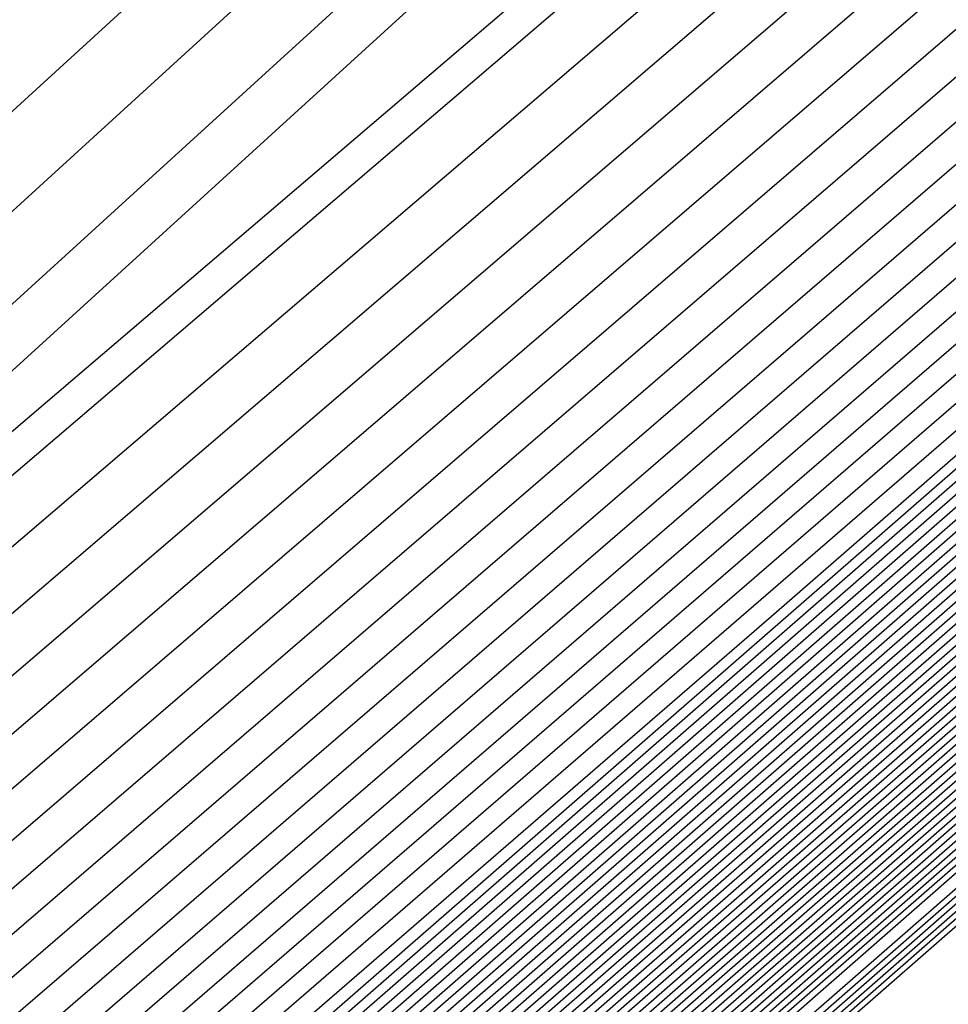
# Model space of a CAD drawing. Extents: x 3249832 to 3255657, y 13789405 to 13793316.
# Tile 939 of 1056: x 3253211.523 to 3253211.656, y 13791260.392 to 13791260.534. Entities that reach past the tile are written whole.
import ezdxf

# ---------------------------------------------------------------- set-up
doc = ezdxf.new("R2010")
doc.units = 0
doc.header["$LTSCALE"] = 100
doc.header["$MEASUREMENT"] = 0
for name, color, linetype in [('GRATIO_03231_CON', 1, 'CONTINUOUS'), ('GRATIO_0323_ICON', 1, 'CONTINUOUS'), ('TARGETS_EAST', 7, 'CONTINUOUS')]:
    doc.layers.add(name, color=color, linetype=linetype)

# ---------------------------------------------------------------- blocks, each defined once
blk = doc.blocks.new('Gratio_032316_contours')
at = {"layer": 'GRATIO_03231_CON', "color": 1, "linetype": 'Continuous', "flags": 128}
for points in [[(3253179.55027, 13791232.39503), (3253186.87441, 13791238.77001), (3253201.4775, 13791251.51898), (3253219.20823, 13791267.00714), (3253234.45763, 13791280.32933), (3253243.00028, 13791287.79153), (3253246.14511, 13791290.5444), (3253246.5846, 13791290.94974), (3253247.02187, 13791291.379), (3253250.20254, 13791294.24212), (3253258.88285, 13791301.95866), (3253274.44262, 13791315.73867), (3253292.7559, 13791331.95413), (3253308.32028, 13791345.76753)], [(3253180.16544, 13791232.93802), (3253187.28488, 13791239.13155), (3253201.72516, 13791251.73678), (3253219.33902, 13791267.12228), (3253234.51314, 13791280.37862), (3253243.01644, 13791287.80647), (3253246.14668, 13791290.54676), (3253246.58389, 13791290.95054), (3253247.01645, 13791291.37639), (3253250.16633, 13791294.21318), (3253258.7639, 13791301.85732), (3253274.17605, 13791315.50724), (3253292.31584, 13791331.56933), (3253307.73285, 13791345.25198)], [(3253180.78061, 13791233.481), (3253187.69534, 13791239.49309), (3253201.97282, 13791251.95458), (3253219.46981, 13791267.23741), (3253234.56866, 13791280.42791), (3253243.03259, 13791287.8214), (3253246.14825, 13791290.54912), (3253246.58317, 13791290.95133), (3253247.01103, 13791291.37378), (3253250.13013, 13791294.18424), (3253258.64495, 13791301.75599), (3253273.90947, 13791315.27582), (3253291.87577, 13791331.18453), (3253307.14542, 13791344.73643)], [(3253181.39578, 13791234.02399), (3253188.1058, 13791239.85463), (3253202.22048, 13791252.17237), (3253219.6006, 13791267.35254), (3253234.62418, 13791280.4772), (3253243.04874, 13791287.83633), (3253246.14982, 13791290.55149), (3253246.58246, 13791290.95213), (3253247.00561, 13791291.37117), (3253250.09393, 13791294.15529), (3253258.526, 13791301.65465), (3253273.6429, 13791315.0444), (3253291.4357, 13791330.79973), (3253306.55799, 13791344.22088)], [(3253182.62612, 13791235.10996), (3253188.92672, 13791240.5777), (3253202.71581, 13791252.60797), (3253219.86218, 13791267.58281), (3253234.73522, 13791280.57579), (3253243.08105, 13791287.8662), (3253246.15297, 13791290.55621), (3253246.58103, 13791290.95372), (3253246.99477, 13791291.36594), (3253250.02153, 13791294.09741), (3253258.2881, 13791301.45198), (3253273.10975, 13791314.58156), (3253290.55557, 13791330.03014), (3253305.38313, 13791343.18978)], [(3253183.24129, 13791235.65295), (3253189.33718, 13791240.93924), (3253202.96347, 13791252.82577), (3253219.99297, 13791267.69794), (3253234.79073, 13791280.62508), (3253243.0972, 13791287.88113), (3253246.15454, 13791290.55858), (3253246.58032, 13791290.95452), (3253246.98935, 13791291.36333), (3253249.98532, 13791294.06847), (3253258.16915, 13791301.35065), (3253272.84317, 13791314.35013), (3253290.11551, 13791329.64534), (3253304.7957, 13791342.67423)], [(3253189.74764, 13791241.30078), (3253203.21113, 13791253.04357), (3253220.12376, 13791267.81308), (3253234.84625, 13791280.67437), (3253243.11336, 13791287.89607), (3253246.15611, 13791290.56094), (3253246.57961, 13791290.95531), (3253246.98393, 13791291.36072), (3253249.94912, 13791294.03953), (3253258.05019, 13791301.24931), (3253272.5766, 13791314.11871), (3253289.67544, 13791329.26055), (3253304.20827, 13791342.15868)], [(3253190.1581, 13791241.66232), (3253203.45879, 13791253.26136), (3253220.25455, 13791267.92821), (3253234.90177, 13791280.72366), (3253243.12951, 13791287.911), (3253246.15768, 13791290.5633), (3253246.57889, 13791290.95611), (3253246.97851, 13791291.35811), (3253249.91292, 13791294.01058), (3253257.93124, 13791301.14798), (3253272.31002, 13791313.88729), (3253289.23538, 13791328.87575), (3253303.62084, 13791341.64313)], [(3253190.97902, 13791242.38539), (3253203.95411, 13791253.69696), (3253220.51613, 13791268.15847), (3253235.01281, 13791280.82224), (3253243.16182, 13791287.94087), (3253246.16082, 13791290.56803), (3253246.57747, 13791290.9577), (3253246.96767, 13791291.35288), (3253249.84051, 13791293.9527), (3253257.69334, 13791300.94531), (3253271.77687, 13791313.42445), (3253288.35525, 13791328.10615), (3253302.44598, 13791340.61203)], [(3253191.38948, 13791242.74693), (3253204.20177, 13791253.91476), (3253220.64692, 13791268.27361), (3253235.06832, 13791280.87154), (3253243.17797, 13791287.9558), (3253246.1624, 13791290.57039), (3253246.57675, 13791290.9585), (3253246.96225, 13791291.35027), (3253249.80431, 13791293.92376), (3253257.57439, 13791300.84397), (3253271.51029, 13791313.19303), (3253287.91518, 13791327.72135), (3253301.85855, 13791340.09648)], [(3253191.79994, 13791243.10847), (3253204.44943, 13791254.13256), (3253220.77772, 13791268.38874), (3253235.12384, 13791280.92083), (3253243.19412, 13791287.97073), (3253246.16397, 13791290.57276), (3253246.57604, 13791290.95929), (3253246.95683, 13791291.34766), (3253249.76811, 13791293.89481), (3253257.45544, 13791300.74264), (3253271.24372, 13791312.9616), (3253287.47511, 13791327.33655), (3253301.27112, 13791339.58093)], [(3253192.2104, 13791243.47001), (3253204.69709, 13791254.35035), (3253220.90851, 13791268.50387), (3253235.17936, 13791280.97012), (3253243.21028, 13791287.98567), (3253246.16554, 13791290.57512), (3253246.57533, 13791290.96009), (3253246.95142, 13791291.34505), (3253249.73191, 13791293.86587), (3253257.33649, 13791300.6413), (3253270.97714, 13791312.73018), (3253287.03505, 13791326.95176), (3253300.68369, 13791339.06538)], [(3253193.03132, 13791244.19308), (3253205.19242, 13791254.78595), (3253221.17009, 13791268.73414), (3253235.29039, 13791281.0687), (3253243.24258, 13791288.01553), (3253246.16868, 13791290.57985), (3253246.5739, 13791290.96168), (3253246.94058, 13791291.33982), (3253249.6595, 13791293.80799), (3253257.09858, 13791300.43863), (3253270.44399, 13791312.26734), (3253286.15492, 13791326.18216), (3253299.50883, 13791338.03428)], [(3253193.44178, 13791244.55462), (3253205.44008, 13791255.00375), (3253221.30088, 13791268.84927), (3253235.34591, 13791281.11799), (3253243.25874, 13791288.03047), (3253246.17025, 13791290.58221), (3253246.57319, 13791290.96248), (3253246.93516, 13791291.33721), (3253249.6233, 13791293.77904), (3253256.97963, 13791300.3373), (3253270.17741, 13791312.03592), (3253285.71485, 13791325.79737), (3253298.92139, 13791337.51873)], [(3253193.85224, 13791244.91616), (3253205.68774, 13791255.22155), (3253221.43167, 13791268.9644), (3253235.40143, 13791281.16728), (3253243.27489, 13791288.0454), (3253246.17182, 13791290.58457), (3253246.57247, 13791290.96327), (3253246.92974, 13791291.3346), (3253249.5871, 13791293.7501), (3253256.86068, 13791300.23596), (3253269.91084, 13791311.8045), (3253285.27479, 13791325.41257), (3253298.33396, 13791337.00318)], [(3253194.2627, 13791245.2777), (3253205.9354, 13791255.43934), (3253221.56246, 13791269.07954), (3253235.45695, 13791281.21658), (3253243.29104, 13791288.06033), (3253246.17339, 13791290.58694), (3253246.57176, 13791290.96407), (3253246.92432, 13791291.33198), (3253249.55089, 13791293.72116), (3253256.74173, 13791300.13463), (3253269.64426, 13791311.57307), (3253284.83472, 13791325.02777), (3253297.74653, 13791336.48763)], [(3253195.08362, 13791246.00077), (3253206.43072, 13791255.87494), (3253221.82404, 13791269.3098), (3253235.56798, 13791281.31516), (3253243.32335, 13791288.0902), (3253246.17654, 13791290.59166), (3253246.57033, 13791290.96566), (3253246.91348, 13791291.32676), (3253249.47849, 13791293.66327), (3253256.50383, 13791299.93196), (3253269.11111, 13791311.11023), (3253283.95459, 13791324.25817), (3253296.57167, 13791335.45653)], [(3253195.49408, 13791246.36231), (3253206.67838, 13791256.09274), (3253221.95483, 13791269.42494), (3253235.6235, 13791281.36445), (3253243.3395, 13791288.10513), (3253246.17811, 13791290.59402), (3253246.56962, 13791290.96646), (3253246.90806, 13791291.32415), (3253249.44229, 13791293.63433), (3253256.38488, 13791299.83062), (3253268.84454, 13791310.87881), (3253283.51452, 13791323.87338), (3253295.98424, 13791334.94098)], [(3253195.90454, 13791246.72385), (3253206.92604, 13791256.31054), (3253222.08562, 13791269.54007), (3253235.67902, 13791281.41374), (3253243.35566, 13791288.12007), (3253246.17968, 13791290.59639), (3253246.56891, 13791290.96725), (3253246.90264, 13791291.32154), (3253249.40609, 13791293.60539), (3253256.26593, 13791299.72929), (3253268.57796, 13791310.64739), (3253283.07446, 13791323.48858), (3253295.39681, 13791334.42543)], [(3253196.31501, 13791247.08539), (3253207.1737, 13791256.52833), (3253222.21641, 13791269.6552), (3253235.73454, 13791281.46303), (3253243.37181, 13791288.135), (3253246.18125, 13791290.59875), (3253246.56819, 13791290.96805), (3253246.89722, 13791291.31892), (3253249.36988, 13791293.57645), (3253256.14697, 13791299.62795), (3253268.31138, 13791310.41597), (3253282.63439, 13791323.10378), (3253294.80938, 13791333.90988)], [(3253197.13593, 13791247.80846), (3253207.66903, 13791256.96393), (3253222.47799, 13791269.88547), (3253235.84557, 13791281.56162), (3253243.40412, 13791288.16487), (3253246.18439, 13791290.60348), (3253246.56677, 13791290.96964), (3253246.88638, 13791291.3137), (3253249.29748, 13791293.51856), (3253255.90907, 13791299.42528), (3253267.77823, 13791309.95312), (3253281.75426, 13791322.33419), (3253293.63452, 13791332.87878)], [(3253197.54639, 13791248.17), (3253207.91669, 13791257.18173), (3253222.60878, 13791270.0006), (3253235.90109, 13791281.61091), (3253243.42027, 13791288.1798), (3253246.18596, 13791290.60584), (3253246.56605, 13791290.97044), (3253246.88096, 13791291.31109), (3253249.26128, 13791293.48962), (3253255.79012, 13791299.32395), (3253267.51166, 13791309.7217), (3253281.31419, 13791321.94939), (3253293.04709, 13791332.36323), (3253299.24948, 13791337.92415)], [(3253197.95685, 13791248.53154), (3253208.16435, 13791257.39953), (3253222.73957, 13791270.11573), (3253235.95661, 13791281.6602), (3253243.43643, 13791288.19473), (3253246.18754, 13791290.6082), (3253246.56534, 13791290.97123), (3253246.87554, 13791291.30847), (3253249.22507, 13791293.46068), (3253255.67117, 13791299.22261), (3253267.24508, 13791309.49028), (3253280.87413, 13791321.56459), (3253292.45966, 13791331.84768), (3253298.58416, 13791337.33876)], [(3253198.36731, 13791248.89308), (3253208.41201, 13791257.61732), (3253222.87037, 13791270.23087), (3253236.01213, 13791281.70949), (3253243.45258, 13791288.20967), (3253246.18911, 13791290.61057), (3253246.56463, 13791290.97203), (3253246.87012, 13791291.30586), (3253249.18887, 13791293.43173), (3253255.55222, 13791299.12128), (3253266.9785, 13791309.25886), (3253280.43407, 13791321.17979), (3253291.87223, 13791331.33213), (3253297.91884, 13791336.75338)], [(3253199.18823, 13791249.61615), (3253208.90733, 13791258.05292), (3253223.13195, 13791270.46113), (3253236.12316, 13791281.80807), (3253243.48489, 13791288.23953), (3253246.19225, 13791290.61529), (3253246.5632, 13791290.97362), (3253246.85928, 13791291.30064), (3253249.11647, 13791293.37385), (3253255.31432, 13791298.91861), (3253266.44535, 13791308.79601), (3253279.55394, 13791320.4102), (3253290.69737, 13791330.30103), (3253296.5882, 13791335.58261)], [(3253199.59869, 13791249.97769), (3253209.15499, 13791258.27072), (3253223.26274, 13791270.57626), (3253236.17868, 13791281.85736), (3253243.50104, 13791288.25447), (3253246.19382, 13791290.61766), (3253246.56249, 13791290.97442), (3253246.85386, 13791291.29803), (3253249.08026, 13791293.34491), (3253255.19536, 13791298.81727), (3253266.17878, 13791308.56459), (3253279.11387, 13791320.0254), (3253290.10994, 13791329.78548), (3253295.92288, 13791334.99723)], [(3253200.00915, 13791250.33923), (3253209.40265, 13791258.48852), (3253223.39353, 13791270.6914), (3253236.2342, 13791281.90666), (3253243.51719, 13791288.2694), (3253246.19539, 13791290.62002), (3253246.56177, 13791290.97521), (3253246.84844, 13791291.29541), (3253249.04406, 13791293.31596), (3253255.07641, 13791298.71594), (3253265.9122, 13791308.33317), (3253278.6738, 13791319.6406), (3253289.52251, 13791329.26993), (3253295.25756, 13791334.41184)], [(3253200.41961, 13791250.70077), (3253209.65031, 13791258.70631), (3253223.52432, 13791270.80653), (3253236.28972, 13791281.95595), (3253243.53335, 13791288.28434), (3253246.19696, 13791290.62238), (3253246.56106, 13791290.97601), (3253246.84302, 13791291.2928), (3253249.00786, 13791293.28702), (3253254.95746, 13791298.6146), (3253265.64563, 13791308.10175), (3253278.23374, 13791319.25581), (3253288.93508, 13791328.75438), (3253294.59224, 13791333.82646)], [(3253201.24053, 13791251.42384), (3253210.14563, 13791259.14191), (3253223.7859, 13791271.0368), (3253236.40075, 13791282.05453), (3253243.56565, 13791288.3142), (3253246.20011, 13791290.62711), (3253246.55963, 13791290.9776), (3253246.83219, 13791291.28758), (3253248.93546, 13791293.22914), (3253254.71956, 13791298.41193), (3253265.11248, 13791307.63891), (3253277.35361, 13791318.48621), (3253287.76022, 13791327.72328), (3253293.2616, 13791332.65569)], [(3253201.65099, 13791251.78538), (3253210.3933, 13791259.35971), (3253223.91669, 13791271.15193), (3253236.45627, 13791282.10382), (3253243.58181, 13791288.32914), (3253246.20168, 13791290.62947), (3253246.55892, 13791290.9784), (3253246.82677, 13791291.28496), (3253248.89925, 13791293.20019), (3253254.60061, 13791298.3106), (3253264.8459, 13791307.40749), (3253276.91354, 13791318.10141), (3253287.17279, 13791327.20773)], [(3253215.27891, 13791264.12388), (3253208.32754, 13791257.89481), (3253202.31158, 13791252.48555), (3253202.06145, 13791252.14692), (3253210.64096, 13791259.57751), (3253224.04748, 13791271.26706)], [(3253216.27123, 13791264.99994), (3253209.15191, 13791258.62312), (3253202.92675, 13791253.02854), (3253202.47191, 13791252.50846), (3253210.88862, 13791259.7953), (3253224.17827, 13791271.38219)], [(3253218.25586, 13791266.75207), (3253210.80067, 13791260.07975), (3253204.15709, 13791254.11451), (3253203.29283, 13791253.23153), (3253211.38394, 13791260.2309), (3253224.43985, 13791271.61246)], [(3253219.24818, 13791267.62813), (3253211.62504, 13791260.80806), (3253204.77226, 13791254.6575), (3253203.70329, 13791253.59307), (3253211.6316, 13791260.4487), (3253224.57064, 13791271.72759)], [(3253220.24049, 13791268.50419), (3253212.44942, 13791261.53637), (3253205.38743, 13791255.20049), (3253204.11375, 13791253.95461), (3253211.87926, 13791260.6665), (3253224.70143, 13791271.84272)], [(3253221.23281, 13791269.38026), (3253213.2738, 13791262.26468), (3253206.0026, 13791255.74348), (3253204.52421, 13791254.31615), (3253212.12692, 13791260.88429), (3253224.83222, 13791271.95786)], [(3253223.21744, 13791271.13238), (3253214.92255, 13791263.72131), (3253207.23294, 13791256.82945), (3253205.34514, 13791255.03922), (3253212.62225, 13791261.31989), (3253225.0938, 13791272.18812)], [(3253215.74693, 13791264.44962), (3253207.84811, 13791257.37244), (3253205.7556, 13791255.40076), (3253212.86991, 13791261.53769), (3253225.22459, 13791272.30326)], [(3253216.57131, 13791265.17793), (3253208.46329, 13791257.91542), (3253206.16606, 13791255.7623), (3253213.11757, 13791261.75549), (3253225.35538, 13791272.41839)], [(3253217.39568, 13791265.90624), (3253209.07846, 13791258.45841), (3253206.57652, 13791256.12384), (3253213.36523, 13791261.97329), (3253225.48617, 13791272.53352)], [(3253219.04444, 13791267.36287), (3253210.3088, 13791259.54439), (3253207.39744, 13791256.84691), (3253213.86055, 13791262.40888), (3253225.74775, 13791272.76379)], [(3253219.86882, 13791268.09118), (3253210.92397, 13791260.08737), (3253207.8079, 13791257.20845), (3253214.10821, 13791262.62668), (3253225.87854, 13791272.87892)], [(3253220.69319, 13791268.81949), (3253211.53914, 13791260.63036), (3253208.21836, 13791257.56999), (3253214.35587, 13791262.84448), (3253226.00933, 13791272.99405)], [(3253221.51757, 13791269.54781), (3253212.15431, 13791261.17335), (3253208.62882, 13791257.93153), (3253214.60353, 13791263.06227), (3253226.14013, 13791273.10919)], [(3253223.16632, 13791271.00443), (3253213.38465, 13791262.25932), (3253209.44974, 13791258.6546), (3253215.09886, 13791263.49787), (3253226.40171, 13791273.33945)], [(3253223.9907, 13791271.73274), (3253213.99982, 13791262.80231), (3253209.8602, 13791259.01614), (3253215.34652, 13791263.71567), (3253226.5325, 13791273.45458)], [(3253224.81508, 13791272.46105), (3253214.61499, 13791263.3453), (3253210.27066, 13791259.37768), (3253215.59418, 13791263.93347)], [(3253215.23016, 13791263.88828), (3253210.68112, 13791259.73922), (3253215.84184, 13791264.15127)], [(3253216.16082, 13791264.70781), (3253211.3694, 13791260.34434), (3253216.29786, 13791264.55191)]]:
    blk.add_lwpolyline(points, dxfattribs=at)
at = {"layer": 'GRATIO_03231_CON', "color": 5, "linetype": 'Continuous', "flags": 128}
for points in [[(3253178.31993, 13791231.30905), (3253186.05349, 13791238.04694), (3253200.98218, 13791251.08338), (3253218.94665, 13791266.77688), (3253234.34659, 13791280.23075), (3253242.96798, 13791287.76167), (3253246.14197, 13791290.53967), (3253246.58603, 13791290.94815), (3253247.02107, 13791291.37394), (3253250.18182, 13791294.2177), (3253258.80647, 13791301.88356), (3253274.26937, 13791315.56557), (3253292.48955, 13791331.61762), (3253308.02221, 13791345.18354)], [(3253177.70476, 13791230.76607), (3253185.64303, 13791237.6854), (3253200.73452, 13791250.86558), (3253218.81586, 13791266.66175), (3253234.29107, 13791280.18146), (3253242.95182, 13791287.74673), (3253246.1404, 13791290.53731), (3253246.58674, 13791290.94735), (3253247.01436, 13791291.36584), (3253250.12102, 13791294.16091), (3253258.59804, 13791301.69555), (3253273.79626, 13791315.14336), (3253291.70456, 13791330.92064), (3253306.97134, 13791344.25434)], [(3253177.08958, 13791230.22308), (3253185.23257, 13791237.32386), (3253200.48686, 13791250.64779), (3253218.68507, 13791266.54661), (3253234.23556, 13791280.13216), (3253242.93567, 13791287.7318), (3253246.13883, 13791290.53495), (3253246.58745, 13791290.94656), (3253247.00766, 13791291.35773), (3253250.06022, 13791294.10413), (3253258.38961, 13791301.50754), (3253273.32314, 13791314.72115), (3253290.91956, 13791330.22366), (3253305.92046, 13791343.32515)], [(3253176.47441, 13791229.68009), (3253184.82211, 13791236.96232), (3253200.23919, 13791250.42999), (3253218.55428, 13791266.43148), (3253234.18004, 13791280.08287), (3253242.91952, 13791287.71687), (3253246.13725, 13791290.53258), (3253246.58817, 13791290.94576), (3253247.00095, 13791291.34963), (3253249.99942, 13791294.04734), (3253258.18118, 13791301.31953), (3253272.85003, 13791314.29894), (3253290.13456, 13791329.52668), (3253304.86958, 13791342.39595)], [(3253175.24407, 13791228.59412), (3253184.00119, 13791236.23925), (3253199.74387, 13791249.99439), (3253218.2927, 13791266.20121), (3253234.069, 13791279.98429), (3253242.88721, 13791287.687), (3253246.13411, 13791290.52786), (3253246.58959, 13791290.94417), (3253246.98754, 13791291.33342), (3253249.87782, 13791293.93376), (3253257.76432, 13791300.94351), (3253271.9038, 13791313.45451), (3253288.56457, 13791328.13272), (3253302.76783, 13791340.53756)]]:
    blk.add_lwpolyline(points, dxfattribs=at)
at = {"layer": 'GRATIO_0323_ICON', "color": 7, "linetype": 'Continuous', "flags": 128}
for points in [[(3253175.85924, 13791229.13711), (3253184.41165, 13791236.60078), (3253199.99153, 13791250.21219), (3253218.42349, 13791266.31635), (3253234.12452, 13791280.03358), (3253242.90336, 13791287.70193), (3253246.13568, 13791290.53022), (3253246.58888, 13791290.94497), (3253246.99424, 13791291.34152), (3253249.93862, 13791293.99055), (3253257.97275, 13791301.13152), (3253272.37691, 13791313.87673), (3253289.34956, 13791328.8297), (3253303.81871, 13791341.46676)], [(3253182.01095, 13791234.56698), (3253188.51626, 13791240.21616), (3253202.46814, 13791252.39017), (3253219.73139, 13791267.46768), (3253234.6797, 13791280.5265), (3253243.0649, 13791287.85127), (3253246.1514, 13791290.55385), (3253246.58175, 13791290.95293), (3253247.00019, 13791291.36856), (3253250.05773, 13791294.12635), (3253258.40705, 13791301.55332), (3253273.37632, 13791314.81298), (3253290.99564, 13791330.41494), (3253305.97056, 13791343.70533)], [(3253190.56856, 13791242.02386), (3253203.70645, 13791253.47916), (3253220.38534, 13791268.04334), (3253234.95729, 13791280.77295), (3253243.14566, 13791287.92593), (3253246.15925, 13791290.56567), (3253246.57818, 13791290.95691), (3253246.97309, 13791291.35549), (3253249.87672, 13791293.98164), (3253257.81229, 13791301.04664), (3253272.04344, 13791313.65587), (3253288.79531, 13791328.49095), (3253303.03341, 13791341.12758)], [(3253192.62086, 13791243.83154), (3253204.94475, 13791254.56815), (3253221.0393, 13791268.61901), (3253235.23488, 13791281.01941), (3253243.22643, 13791288.0006), (3253246.16711, 13791290.57748), (3253246.57461, 13791290.96089), (3253246.946, 13791291.34243), (3253249.6957, 13791293.83693), (3253257.21754, 13791300.53997), (3253270.71056, 13791312.49876), (3253286.59498, 13791326.56696), (3253300.09626, 13791338.54983)], [(3253194.67316, 13791245.63924), (3253206.18306, 13791255.65714), (3253221.69325, 13791269.19467), (3253235.51247, 13791281.26587), (3253243.3072, 13791288.07527), (3253246.17497, 13791290.5893), (3253246.57105, 13791290.96487), (3253246.9189, 13791291.32937), (3253249.51469, 13791293.69222), (3253256.62278, 13791300.03329), (3253269.37769, 13791311.34165), (3253284.39466, 13791324.64297), (3253297.1591, 13791335.97208)], [(3253196.72547, 13791247.44693), (3253207.42136, 13791256.74613), (3253222.3472, 13791269.77033), (3253235.79006, 13791281.51232), (3253243.38797, 13791288.14993), (3253246.18282, 13791290.60111), (3253246.56748, 13791290.96885), (3253246.8918, 13791291.31631), (3253249.33368, 13791293.5475), (3253256.02802, 13791299.52662), (3253268.04481, 13791310.18454), (3253282.19433, 13791322.71898), (3253294.22195, 13791333.39433)], [(3253198.77777, 13791249.25461), (3253208.65967, 13791257.83512), (3253223.00116, 13791270.346), (3253236.06765, 13791281.75878), (3253243.46873, 13791288.2246), (3253246.19068, 13791290.61293), (3253246.56391, 13791290.97283), (3253246.8647, 13791291.30325), (3253249.15267, 13791293.40279), (3253255.43327, 13791299.01994), (3253266.71193, 13791309.02744), (3253279.994, 13791320.795), (3253291.2848, 13791330.81658), (3253297.25352, 13791336.168)], [(3253200.83007, 13791251.06231), (3253209.89797, 13791258.92411), (3253223.65511, 13791270.92166), (3253236.34523, 13791282.00524), (3253243.5495, 13791288.29927), (3253246.19853, 13791290.62475), (3253246.56034, 13791290.9768), (3253246.83761, 13791291.29019), (3253248.97166, 13791293.25808), (3253254.83851, 13791298.51327), (3253265.37905, 13791307.87033), (3253277.79367, 13791318.87101), (3253288.34765, 13791328.23883), (3253293.92692, 13791333.24107)], [(3253217.26355, 13791265.876), (3253209.97629, 13791259.35143), (3253203.54192, 13791253.57153), (3253202.88237, 13791252.87), (3253211.13628, 13791260.0131), (3253224.30906, 13791271.49733)], [(3253222.22513, 13791270.25632), (3253214.09818, 13791262.993), (3253206.61777, 13791256.28646), (3253204.93468, 13791254.67769), (3253212.37458, 13791261.10209), (3253224.96301, 13791272.07299)], [(3253218.22006, 13791266.63456), (3253209.69363, 13791259.0014), (3253206.98698, 13791256.48538), (3253213.61289, 13791262.19108), (3253225.61696, 13791272.64865)], [(3253222.34195, 13791270.27612), (3253212.76948, 13791261.71633), (3253209.03928, 13791258.29307), (3253214.8512, 13791263.28007), (3253226.27092, 13791273.22432)], [(3253215.84533, 13791264.43127), (3253211.09158, 13791260.10076), (3253216.0895, 13791264.36906)]]:
    blk.add_lwpolyline(points, dxfattribs=at)

msp = doc.modelspace()

# ---------------------------------------------------------------- block references
at = {"layer": 'TARGETS_EAST'}
msp.add_blockref('Gratio_032316_contours', (0, 0), dxfattribs=at)

doc.saveas('drawing.dxf')
